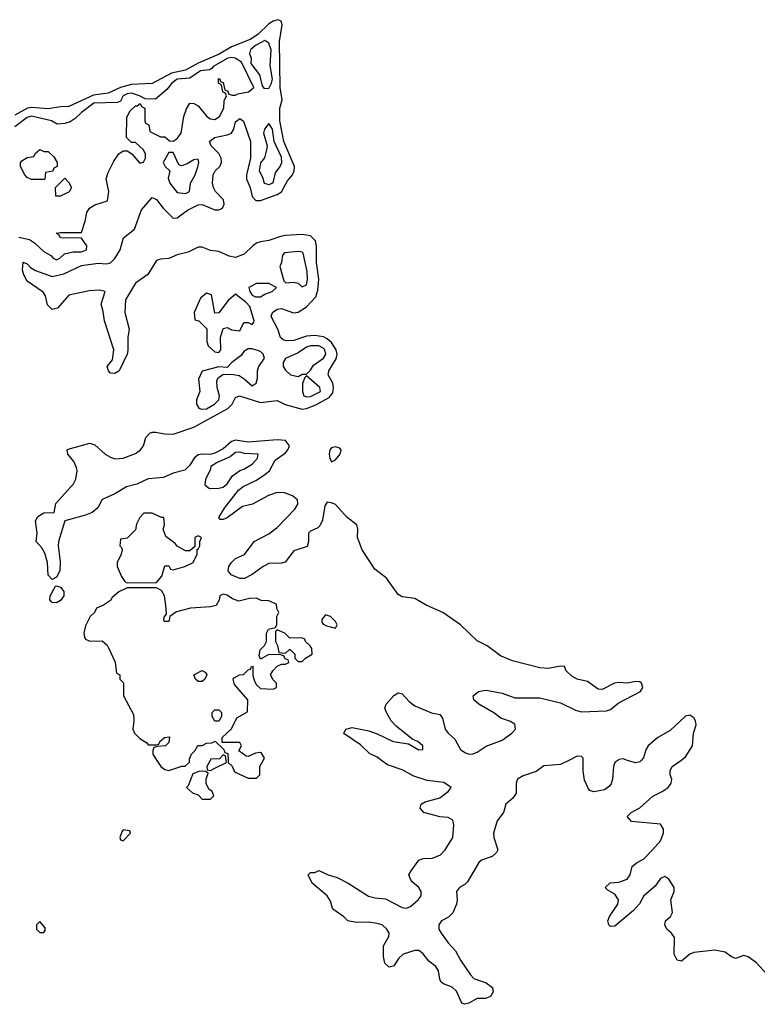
# Model space of a CAD drawing. Header units: inches. Extents: x 2710684 to 2828758, y 857022 to 965663.
# Tile 258 of 316: x 2782313 to 2785854, y 868829 to 873555. Entities that reach past the tile are written whole.
import ezdxf

# ---------------------------------------------------------------- set-up
doc = ezdxf.new("R2010")
doc.units = ezdxf.units.IN
doc.header["$MEASUREMENT"] = 0
doc.layers.add('C7886', color=7, linetype='Continuous')
doc.layers.add('C7887', color=7, linetype='Continuous')

msp = doc.modelspace()

# ---------------------------------------------------------------- linework, layer by layer
at = {"layer": 'C7886', "color": 4}
for points, elevation in [([(2782971.7, 870000), (2782991.3, 869970), (2783010, 869956), (2783030, 869951), (2783092, 869972), (2783108, 869972), (2783128, 869992), (2783128, 870000)], 8), ([(2783227, 870000), (2783212, 869970), (2783214, 869954), (2783230, 869952), (2783250, 869962), (2783306, 869990), (2783304.8, 870000)], 8), ([(2783313.7, 870000), (2783314, 869990), (2783332.7, 869972.7), (2783344.7, 869944.7), (2783410, 869914), (2783450, 869914), (2783466, 869930), (2783466, 869970), (2783482.5, 870000)], 8), ([(2784949.1, 870000), (2784910, 869980.4), (2784830, 869974.3), (2784792.7, 869947.2), (2784730, 869926.6), (2784703.1, 869910), (2784696.5, 869890), (2784696.7, 869843.3), (2784680.9, 869819.1), (2784647.2, 869790), (2784634.9, 869750), (2784606, 869710), (2784588.4, 869650), (2784588.7, 869630), (2784608.2, 869570), (2784602.8, 869557.2), (2784581.7, 869538.3), (2784530, 869520.5), (2784517.1, 869510), (2784462.3, 869417.7), (2784450, 869404.5), (2784424.9, 869390), (2784410.5, 869370), (2784414, 869330), (2784410.4, 869310), (2784391.7, 869268.3), (2784371.8, 869248.2), (2784338.8, 869230), (2784326, 869210), (2784324.9, 869190), (2784335.8, 869170), (2784370, 869123.8), (2784405.8, 869085.8), (2784430, 869040.7), (2784478, 868970), (2784493.8, 868953.8), (2784552.3, 868932.3), (2784582.8, 868910), (2784586.8, 868890), (2784573.7, 868866.3), (2784550, 868858), (2784510, 868857.6), (2784470, 868835.1), (2784450, 868829.3), (2784435.5, 868835.5), (2784410, 868892), (2784390, 868911.5), (2784347.5, 868927.5), (2784336.2, 868936.2), (2784329.4, 868950), (2784322.9, 868990), (2784311.6, 869010), (2784277, 869037), (2784250, 869071.8), (2784230, 869087), (2784210, 869087.3), (2784154.8, 869070), (2784133.4, 869050), (2784110, 869014), (2784087.3, 869007.3), (2784066.2, 869026.2), (2784058.9, 869058.9), (2784059.5, 869110), (2784085.4, 869154.6), (2784087.3, 869170), (2784076.2, 869190), (2784052.7, 869210), (2784030, 869216.9), (2783990, 869223.6), (2783930, 869221.6), (2783889, 869230), (2783870, 869249), (2783822, 869282), (2783815.3, 869290), (2783804.7, 869324.7), (2783789.3, 869349.3), (2783718, 869410), (2783698, 869450), (2783710, 869462), (2783730, 869462), (2783750, 869471.3), (2783794, 869450), (2783838, 869438), (2783890, 869411), (2783988.3, 869348.3), (2784019.9, 869339.9), (2784070, 869334.9), (2784150, 869294), (2784170, 869290.4), (2784190, 869299.3), (2784226.6, 869330), (2784240.7, 869350), (2784240.7, 869370), (2784230, 869389.2), (2784197.2, 869417.2), (2784189.2, 869430), (2784181.2, 869450), (2784191.8, 869470), (2784230, 869521.6), (2784250, 869528.7), (2784295.3, 869530), (2784333.2, 869546.8), (2784355.6, 869570), (2784393, 869630), (2784397.4, 869690), (2784393.1, 869713.1), (2784370, 869725.6), (2784330, 869729.6), (2784254, 869750), (2784236, 869770), (2784241.2, 869790), (2784259.6, 869800.4), (2784330, 869819.5), (2784369.4, 869850), (2784384, 869870), (2784350, 869894.3), (2784270, 869903), (2784204.8, 869924.8), (2784150, 869954.7), (2784079, 869979), (2784050.5, 870000)], 4), ([(2785183.8, 870000), (2785170.4, 869990), (2785164, 869970), (2785159.6, 869910), (2785152.5, 869887.5), (2785144.4, 869875.6), (2785121.1, 869858.9), (2785070, 869849.3), (2785050, 869856), (2785043.5, 869863.5), (2785024.6, 869904.6), (2785017.3, 869950), (2785018.5, 870000)], 4), ([(2785935.5, 868935.5), (2785850, 869028.4), (2785810, 869056.9), (2785790, 869063.6), (2785750, 869048.7), (2785730, 869057.2), (2785699.7, 869079.7), (2785650, 869089.6), (2785550, 869077.6), (2785530, 869069.5), (2785490, 869036), (2785470, 869041.2), (2785454.5, 869070), (2785456.2, 869150), (2785442.7, 869170), (2785419.3, 869190), (2785409.3, 869210), (2785413.2, 869230), (2785438, 869250), (2785447, 869270), (2785439.6, 869330), (2785455.1, 869370), (2785454.7, 869390), (2785430, 869429.4), (2785410, 869442), (2785390, 869433.6), (2785363, 869397), (2785309.3, 869350.7), (2785289.1, 869310.9), (2785259.9, 869280.1), (2785170, 869204), (2785150, 869202), (2785142, 869210), (2785137.2, 869230), (2785143.7, 869250), (2785184.5, 869310), (2785187.3, 869330), (2785170, 869358), (2785136.5, 869376.5), (2785124, 869390), (2785148.2, 869411.8), (2785190, 869415.3), (2785230, 869430.5), (2785243, 869450), (2785253.6, 869490), (2785272.9, 869507.1), (2785310, 869527.4), (2785351.3, 869570), (2785390, 869613.4), (2785403.5, 869650), (2785403.6, 869670), (2785390, 869693.3), (2785250, 869707.3), (2785229, 869730), (2785249, 869750), (2785290, 869772.4), (2785351.9, 869828.1), (2785397.2, 869850), (2785426, 869870), (2785440.9, 869890), (2785443.7, 869910), (2785436.2, 869930), (2785435.6, 869950), (2785444.5, 869970), (2785486.2, 870000)], 4), ([(2785296, 870000), (2785290, 869993.6), (2785270, 869987.8), (2785231.6, 870000)], 4)]:
    msp.add_lwpolyline(points, dxfattribs=dict(at, elevation=elevation))
at = {"layer": 'C7886', "color": 4, "elevation": 8}
for points in [[(2783190, 869948), (2783172.7, 869947.3), (2783144.7, 869935.3), (2783122, 869878), (2783114, 869870), (2783143.6, 869843.6), (2783170, 869834), (2783190, 869814), (2783230, 869814), (2783246, 869830), (2783238, 869850), (2783222, 869862), (2783208.4, 869888.4), (2783208, 869910), (2783218, 869938), (2783207.3, 869947.3)], [(2782810, 869666), (2782803.6, 869656.4), (2782794, 869630), (2782798, 869618), (2782810, 869614), (2782846, 869650), (2782842, 869662)], [(2782410, 869226), (2782394, 869210), (2782394, 869190), (2782410, 869174), (2782430, 869174), (2782436.4, 869183.6), (2782436.4, 869196.4)]]:
    msp.add_lwpolyline(points, close=True, dxfattribs=at)
at = {"layer": 'C7887', "color": 4}
for points, elevation in [([(2784050.5, 870000), (2784030, 870015.1), (2783992.9, 870032.9), (2783950, 870074.5), (2783870, 870129), (2783879, 870150), (2783910, 870158.4), (2783990, 870141.1), (2784030, 870127.2), (2784106.8, 870090), (2784179.9, 870079.9), (2784230, 870051), (2784248, 870052), (2784249, 870070), (2784224, 870090), (2784200.5, 870100.5), (2784122.5, 870162.5), (2784096.3, 870190), (2784073.6, 870230), (2784066.6, 870250), (2784072.7, 870270), (2784110, 870310.7), (2784130, 870324.9), (2784150, 870319.1), (2784182.2, 870282.2), (2784210, 870261.3), (2784290, 870228.5), (2784330, 870220.7), (2784342.8, 870202.8), (2784356.4, 870150), (2784370, 870130.6), (2784401.6, 870101.6), (2784430, 870052.7), (2784450, 870037), (2784470, 870030.4), (2784490, 870032), (2784510, 870038.7), (2784552, 870068), (2784630, 870096.5), (2784676.2, 870130), (2784694, 870150), (2784690, 870173.6), (2784670, 870186), (2784623.1, 870203.1), (2784590, 870227.6), (2784517.2, 870270), (2784492.7, 870290), (2784489.3, 870310), (2784515.3, 870330), (2784550, 870336.4), (2784570, 870334.4), (2784630, 870322.3), (2784690, 870300.9), (2784810, 870300.9), (2784910, 870276.9), (2784980.5, 870240.5), (2785010, 870233.1), (2785130, 870237.4), (2785150, 870244.2), (2785186.2, 870273.8), (2785293.6, 870330), (2785305.1, 870350), (2785298.4, 870370), (2785290, 870376.3), (2785270, 870378), (2785230, 870371.1), (2785190, 870373.7), (2785169.2, 870370.8), (2785110, 870340.5), (2785090, 870342.4), (2785038.9, 870378.9), (2784990, 870389.7), (2784963.5, 870403.5), (2784937, 870430), (2784928, 870450), (2784910, 870452.2), (2784850, 870440.9), (2784810, 870443.5), (2784678.3, 870478.3), (2784621.7, 870501.7), (2784557.4, 870550), (2784510, 870574), (2784430, 870650.7), (2784345.1, 870710), (2784264.7, 870744.7), (2784210, 870777.3), (2784150, 870785), (2784130, 870796.8), (2784074, 870873.9), (2784017.3, 870917.3), (2783957.7, 871010), (2783934.9, 871070), (2783936.5, 871110), (2783931.6, 871130), (2783885.4, 871165.4), (2783830, 871227.2), (2783810, 871236.4), (2783790, 871238.4), (2783778.2, 871221.8), (2783766.6, 871153.4), (2783754.5, 871125.5), (2783744.6, 871115.4), (2783710, 871099.7), (2783700.3, 871090), (2783699.6, 871050), (2783693.1, 871026.9), (2783630, 871005.4), (2783588.1, 870951.9), (2783570, 870945.7), (2783510, 870944.4), (2783481.6, 870930), (2783430, 870891.5), (2783393.2, 870873.2), (2783370, 870872.3), (2783329.2, 870890), (2783314.5, 870910), (2783317.6, 870930), (2783330, 870950.4), (2783350, 870968.2), (2783392.1, 870987.9), (2783439.5, 871050), (2783510, 871086.7), (2783550, 871118.4), (2783633.7, 871206.3), (2783648, 871230), (2783647.3, 871250), (2783622.7, 871270), (2783584.4, 871284.4), (2783550, 871285.3), (2783508.4, 871271.6), (2783430.2, 871229.8), (2783382.4, 871217.6), (2783310, 871163.6), (2783290, 871156), (2783276.4, 871156.4), (2783270, 871166), (2783296.2, 871210), (2783363.7, 871296.3), (2783386.3, 871313.7), (2783450, 871345.5), (2783490, 871371.5), (2783512.3, 871390), (2783539.2, 871440.8), (2783590, 871475.8), (2783601.1, 871490), (2783608, 871510), (2783590, 871534.5), (2783550, 871538.7), (2783410, 871526.8), (2783350, 871536.8), (2783330, 871530.8), (2783290, 871495.1), (2783250, 871473.8), (2783227.6, 871467.6), (2783190, 871469.7), (2783170, 871466), (2783150.4, 871450), (2783130, 871416), (2783106.6, 871393.4), (2783050, 871378), (2783002.9, 871357.1), (2782930, 871350.9), (2782875.1, 871324.9), (2782826.8, 871313.2), (2782770, 871279.2), (2782710, 871251.8), (2782688.5, 871211.5), (2782661, 871190), (2782630, 871177), (2782530.7, 871149.3), (2782500.3, 871050), (2782498, 871030), (2782507.9, 870952.1), (2782505.5, 870910), (2782490, 870879), (2782470, 870868), (2782449.3, 870889.3), (2782447.3, 870950), (2782434, 870994), (2782419.5, 871019.5), (2782392, 871050), (2782398, 871090), (2782389.7, 871150), (2782400.5, 871170), (2782430, 871187.6), (2782479, 871190), (2782486.7, 871233.3), (2782572.1, 871327.9), (2782583.1, 871350), (2782589.6, 871389.6), (2782586, 871406), (2782573.9, 871433.9), (2782545.2, 871470), (2782542, 871490), (2782546.6, 871493.4), (2782650, 871522.4), (2782674.6, 871514.6), (2782723, 871470), (2782750, 871455.3), (2782770, 871447), (2782810, 871450.3), (2782870, 871473.4), (2782893.3, 871490), (2782908, 871510), (2782918.9, 871550), (2782938, 871570), (2782950, 871575.3), (2782965.1, 871574.9), (2783010, 871566.5), (2783050, 871565.8), (2783150, 871598.9), (2783312, 871688), (2783332.8, 871710), (2783350, 871742), (2783368.7, 871750), (2783470, 871716.9), (2783550, 871726.4), (2783588.1, 871708.1), (2783670, 871685.8), (2783690, 871688.1), (2783734.4, 871705.6), (2783798.9, 871741.1), (2783816.6, 871763.4), (2783819.8, 871790), (2783816.4, 871810), (2783794.3, 871850), (2783796.9, 871870), (2783832.3, 871927.7), (2783837.2, 871950), (2783832.7, 871970), (2783810, 872006), (2783790, 872023.5), (2783771.9, 872031.9), (2783730, 872039.3), (2783690, 872035.3), (2783630, 872014.5), (2783593, 872013), (2783578.3, 872018.3), (2783565.1, 872030), (2783551.8, 872070), (2783520.7, 872130), (2783527, 872150), (2783550, 872166), (2783570, 872168.2), (2783627.6, 872147.6), (2783650, 872150.4), (2783690, 872176.4), (2783734.8, 872225.2), (2783744.2, 872255.8), (2783749, 872310), (2783738.2, 872390), (2783738.7, 872470), (2783733.2, 872493.2), (2783710, 872516.9), (2783670, 872523.5), (2783590, 872518.7), (2783565.4, 872514.6), (2783510, 872495), (2783470, 872488.4), (2783450, 872482), (2783432.7, 872470), (2783390.2, 872429.8), (2783350, 872413.5), (2783319.2, 872419.2), (2783270, 872441.7), (2783230, 872446.9), (2783190, 872462.6), (2783170, 872462.2), (2783121.5, 872438.5), (2783070, 872426.4), (2783030, 872408.5), (2782990, 872405.6), (2782970, 872399.3), (2782927.9, 872332.1), (2782870, 872289.6), (2782821.1, 872210), (2782818.3, 872150), (2782838.4, 872070), (2782832, 872030), (2782833, 871967), (2782830, 871949), (2782790.7, 871870), (2782770, 871857.2), (2782750, 871859), (2782739, 871870), (2782734, 871890), (2782758.4, 871921.6), (2782764.7, 871970), (2782719.8, 872110), (2782714.8, 872154.8), (2782705.1, 872190), (2782724, 872250), (2782695.9, 872255.9), (2782646.4, 872253.6), (2782550, 872231.8), (2782494.8, 872170), (2782470, 872163.7), (2782446.9, 872186.9), (2782437.6, 872230), (2782426.4, 872246.4), (2782350, 872299.3), (2782332.7, 872330), (2782327.2, 872352.8), (2782330, 872390.8), (2782350, 872382.8), (2782366, 872366), (2782390, 872350.4), (2782470, 872321.5), (2782524.7, 872335.3), (2782610, 872374.9), (2782690, 872386.3), (2782730, 872383.6), (2782750, 872387.4), (2782770, 872408.4), (2782795.4, 872450), (2782811.6, 872508.4), (2782865.2, 872550), (2782898.6, 872641.4), (2782950, 872702), (2782970, 872692), (2783002.8, 872650), (2783050, 872602.8), (2783070, 872603), (2783119.1, 872640.9), (2783170, 872666.3), (2783190, 872667.4), (2783250, 872642.2), (2783270, 872642.8), (2783287, 872650), (2783295.3, 872670), (2783291, 872690), (2783253.6, 872730), (2783242.9, 872750), (2783238.7, 872770), (2783241.6, 872810), (2783251.2, 872828.8), (2783273.6, 872850), (2783281.3, 872870), (2783280.5, 872890), (2783270, 872912.3), (2783233.2, 872950), (2783224, 872970), (2783248, 872990), (2783310, 873002.4), (2783329.6, 873010.4), (2783342, 873030), (2783350, 873064.7), (2783370, 873080.7), (2783387.5, 873067.5), (2783421.3, 872970), (2783421.6, 872890), (2783401.3, 872810), (2783401.5, 872790), (2783419.6, 872750), (2783430, 872705.5), (2783447.6, 872687.6), (2783470, 872686.7), (2783550, 872715.6), (2783570, 872728.5), (2783599.1, 872780.9), (2783622.6, 872810), (2783630.7, 872829.3), (2783631.7, 872850), (2783581.8, 872970), (2783562.2, 873070), (2783562, 873130), (2783572.5, 873170), (2783563.4, 873230), (2783560.9, 873450), (2783573.3, 873530), (2783567.8, 873547.8), (2783554.6, 873554.6), (2783530, 873548.2), (2783510, 873535.2), (2783456.1, 873483.9), (2783419.8, 873460.2), (2783330, 873424.6), (2783271.6, 873388.4), (2783170, 873346.2), (2783110, 873313), (2783041.9, 873298.1), (2782950, 873248.3), (2782850, 873243.2), (2782797.1, 873230), (2782737.4, 873202.6), (2782667.3, 873192.7), (2782550, 873137.4), (2782510, 873136.4), (2782450, 873126.2), (2782370, 873132.6), (2782351, 873130), (2782290, 873096.8)], 4), ([(2782310, 872511.3), (2782359.8, 872499.8), (2782384, 872484), (2782430, 872442), (2782463.6, 872423.6), (2782474, 872410), (2782490, 872402), (2782506, 872410), (2782528.9, 872431.1), (2782570, 872441), (2782610, 872441), (2782634, 872450), (2782635.3, 872470), (2782610, 872506), (2782510, 872508), (2782502, 872522), (2782488, 872530), (2782510, 872534), (2782610, 872534), (2782627.3, 872587.3), (2782635.3, 872630), (2782648.7, 872650), (2782673.6, 872666.4), (2782734.6, 872685.4), (2782742, 872730), (2782729.1, 872790.9), (2782738, 872822), (2782764.7, 872875.3), (2782788.9, 872911.1), (2782810, 872924.7), (2782830, 872924.7), (2782851.1, 872911.1), (2782890, 872866.8), (2782908.4, 872871.6), (2782918, 872890), (2782918, 872910), (2782908, 872930), (2782870, 872966), (2782850, 872966), (2782826, 872990), (2782827.3, 873087.3), (2782843.1, 873116.9), (2782870, 873142), (2782878, 873142), (2782892, 873152), (2782898, 873138), (2782914, 873130), (2782914, 873070), (2782918, 873058), (2782934, 873050), (2782938, 873018), (2782990, 872992), (2783010, 872992), (2783032.7, 872972.7), (2783050, 872972), (2783070, 872984.7), (2783088.7, 873010), (2783102, 873090), (2783113.6, 873126.4), (2783130, 873154), (2783150, 873152), (2783170, 873142), (2783211.3, 873090), (2783230, 873078.8), (2783250, 873076), (2783273.2, 873090), (2783292.7, 873130), (2783295.3, 873164.7), (2783306, 873190), (2783302, 873202), (2783288.4, 873208.4), (2783282, 873242), (2783268, 873250), (2783267.3, 873272.7), (2783274, 873270), (2783278, 873258), (2783290, 873254), (2783298, 873218), (2783312, 873212), (2783318, 873198), (2783332.7, 873192.7), (2783350, 873192), (2783361.2, 873198.8), (2783412.1, 873207.9), (2783434.6, 873225.4), (2783438, 873230), (2783378, 873350), (2783348, 873370), (2783330, 873373.6), (2783312, 873370), (2783242, 873330), (2783238, 873322), (2783225.4, 873314.6), (2783181, 873310), (2783130, 873273.6), (2783070, 873269.3), (2783044, 873250), (2783019.9, 873220.1), (2782966, 873174), (2782915.3, 873175.3), (2782888.7, 873190), (2782850, 873202), (2782830, 873199.6), (2782810.8, 873190), (2782796.7, 873163.3), (2782783.4, 873156.6), (2782670, 873153.7), (2782610.7, 873110), (2782579.2, 873080.8), (2782554.9, 873065.1), (2782530, 873056), (2782494, 873054), (2782466, 873070), (2782370, 873091.2), (2782350, 873086), (2782290, 873041.2)], 8), ([(2783482.5, 870000), (2783488, 870010), (2783474.6, 870034.6), (2783470, 870038), (2783445.4, 870034.6), (2783410, 870018), (2783400.4, 870020.4), (2783366, 870046), (2783378, 870070), (2783370, 870086), (2783286, 870086), (2783286, 870110), (2783330, 870152), (2783356.4, 870203.6), (2783407.3, 870232.7), (2783408, 870290), (2783344.7, 870364.7), (2783338, 870390), (2783343.1, 870396.9), (2783368.9, 870411.1), (2783388, 870412), (2783410, 870434), (2783422, 870438), (2783426, 870450), (2783432, 870452), (2783432, 870408), (2783439.8, 870379.8), (2783450, 870362), (2783470, 870344.7), (2783530, 870342), (2783546, 870350), (2783546, 870370), (2783530, 870386), (2783518, 870410), (2783528, 870430), (2783550, 870452), (2783570, 870462), (2783590, 870462), (2783606, 870470), (2783602, 870482), (2783587.3, 870487.3), (2783582, 870502), (2783567.3, 870507.3), (2783510, 870508), (2783470, 870486), (2783463.1, 870503.1), (2783468, 870530), (2783488.9, 870551.1), (2783498, 870570), (2783498, 870610), (2783508, 870630), (2783542, 870638), (2783547.3, 870652.7), (2783548, 870690), (2783558, 870710), (2783548.4, 870728.4), (2783546, 870750), (2783510, 870766), (2783472.7, 870767.3), (2783450, 870778), (2783416.4, 870776.4), (2783364.7, 870764.7), (2783335.5, 870775.5), (2783310, 870793.2), (2783290, 870798), (2783274, 870790), (2783271.6, 870768.4), (2783256, 870744), (2783230, 870737.2), (2783134, 870730), (2783066.8, 870713.2), (2783034, 870690), (2783030, 870666), (2783010, 870666), (2783006, 870670), (2783007.3, 870687.3), (2783018, 870702), (2783014.6, 870745.4), (2783008.7, 870790), (2782994.6, 870814.6), (2782970, 870828), (2782830, 870828), (2782790, 870808.7), (2782758, 870782), (2782750, 870768), (2782715.3, 870744.7), (2782682, 870730), (2782672, 870710), (2782652, 870690), (2782630, 870646), (2782622, 870610), (2782624.7, 870590), (2782630, 870582), (2782650, 870572), (2782710, 870574), (2782732.7, 870552.7), (2782739.6, 870539.6), (2782771.6, 870471.6), (2782778, 870418), (2782794, 870410), (2782794, 870390), (2782811.6, 870371.6), (2782812, 870310), (2782859.6, 870219.6), (2782862, 870190), (2782856, 870150), (2782864.7, 870130), (2782890, 870104.7), (2782923.6, 870083.6), (2782930, 870074), (2782970, 870074), (2782982, 870078), (2782986, 870090), (2783008, 870110), (2783032.7, 870112.7), (2783030, 870086), (2783014, 870070), (2782972.7, 870067.3), (2782958, 870062), (2782952.7, 870047.3), (2782952, 870030), (2782971.7, 870000)], 8), ([(2785486.2, 870000), (2785510, 870017.1), (2785542.6, 870070), (2785546.9, 870130), (2785561.1, 870170), (2785558, 870190), (2785550, 870203.6), (2785530, 870217.2), (2785508.5, 870211.5), (2785435.9, 870144.1), (2785376.3, 870110), (2785330.7, 870070), (2785319.3, 870050), (2785307.7, 870012.3), (2785296, 870000)], 4), ([(2783128, 870000), (2783128, 870008), (2783138, 870030), (2783154.6, 870045.4), (2783168.9, 870071.1), (2783190, 870072), (2783210, 870082), (2783236.4, 870083.6), (2783252, 870092), (2783292.7, 870052.7), (2783298, 870038), (2783312.7, 870032.7), (2783313.7, 870000)], 8), ([(2783304.8, 870000), (2783302, 870022), (2783290, 870026), (2783272, 870008), (2783230, 870006), (2783227, 870000)], 8), ([(2785018.5, 870000), (2785018.7, 870010), (2785010, 870018.7), (2784990, 870020.5), (2784949.1, 870000)], 4), ([(2785231.6, 870000), (2785210, 870006.9), (2785190, 870004.7), (2785183.8, 870000)], 4)]:
    msp.add_lwpolyline(points, dxfattribs=dict(at, elevation=elevation))
for points, elevation in [([(2783490, 873454), (2783444.9, 873430), (2783422, 873410), (2783416, 873390), (2783424.7, 873370), (2783423.6, 873343.6), (2783464.7, 873290), (2783476.9, 873236.9), (2783486, 873226), (2783510, 873224.7), (2783522.7, 873250), (2783526.6, 873270), (2783515.3, 873335.3), (2783519.7, 873410), (2783510, 873441.2)], 8), ([(2783510, 873057.2), (2783488, 873030), (2783484.4, 873010), (2783500.7, 872950), (2783498.8, 872930), (2783487.9, 872892.1), (2783470, 872868), (2783462.8, 872830), (2783478.8, 872798.8), (2783486.8, 872770), (2783510, 872763), (2783530, 872772), (2783540.9, 872819.1), (2783564, 872850), (2783571.6, 872870), (2783570, 872895.3), (2783535.1, 872970), (2783526.6, 873030)], 8), ([(2782430, 872922), (2782450, 872922), (2782476.9, 872896.9), (2782494, 872870), (2782494, 872850), (2782478, 872842), (2782472.7, 872827.3), (2782438, 872822), (2782434, 872790), (2782430, 872788), (2782370, 872788), (2782350, 872798), (2782338, 872810), (2782318, 872850), (2782318, 872870), (2782323.1, 872876.9), (2782350, 872894), (2782382, 872898), (2782387.3, 872912.7), (2782410, 872932)], 8), ([(2783050, 872918), (2783030, 872918), (2783002, 872870), (2783012, 872850), (2783034, 872830), (2783026, 872794), (2783034, 872770), (2783070, 872725.5), (2783110, 872721), (2783128, 872730), (2783134, 872770), (2783156, 872810), (2783168.7, 872848.7), (2783172.7, 872870), (2783170, 872886), (2783150, 872882), (2783117.5, 872862.5), (2783090, 872854), (2783078, 872858)], 8), ([(2782487.3, 872707.3), (2782486, 872750), (2782530, 872794), (2782550, 872774), (2782562, 872750), (2782551.1, 872728.9), (2782510, 872708)], 8), ([(2783650, 872442.7), (2783584, 872436), (2783575.3, 872424.7), (2783570.8, 872390), (2783562.8, 872370), (2783581, 872301), (2783591.6, 872291.6), (2783630, 872294.8), (2783650.7, 872290.7), (2783670, 872272), (2783690, 872282), (2783695.1, 872310), (2783693.8, 872346.2), (2783674.2, 872434.2), (2783670, 872439)], 8), ([(2783510, 872288), (2783450, 872288), (2783414, 872270), (2783418, 872250), (2783430, 872232), (2783444.7, 872224.7), (2783470, 872224.7), (2783490, 872238), (2783526, 872250), (2783546, 872270)], 8), ([(2783210, 872242), (2783181.4, 872218.6), (2783151.3, 872150), (2783154, 872114), (2783174, 872110), (2783211.3, 872071.3), (2783211.3, 872010), (2783218, 871990), (2783250, 871961), (2783270, 871958), (2783279, 871970), (2783277.2, 872030), (2783290, 872072), (2783310, 872078), (2783330, 872066), (2783370, 872062), (2783390, 872102), (2783410, 872102), (2783430, 872092), (2783437.2, 872102.8), (2783439, 872110), (2783418.6, 872178.6), (2783399.3, 872199.3), (2783350, 872238), (2783313.7, 872206.3), (2783270, 872148), (2783250, 872146), (2783234, 872234)], 8), ([(2783430, 871975.3), (2783410, 871975.3), (2783390, 871962), (2783376.3, 871943.7), (2783332, 871910), (2783310, 871886), (2783270, 871888), (2783190, 871868), (2783171.3, 871830), (2783178, 871770), (2783162, 871730), (2783162, 871710), (2783174, 871690), (2783186, 871686), (2783210, 871687.7), (2783248.7, 871710), (2783269, 871730), (2783272.3, 871750), (2783261.2, 871790), (2783260.2, 871819.8), (2783265.2, 871834.8), (2783288.7, 871851.3), (2783330, 871854), (2783366.4, 871846.4), (2783391.3, 871831.3), (2783430, 871798), (2783448, 871810), (2783454.6, 871834.6), (2783455.3, 871870), (2783462, 871890), (2783488.7, 871930), (2783482, 871950), (2783470, 871962)], 8), ([(2783710, 871989.3), (2783690, 871982.7), (2783650, 871956), (2783590, 871928), (2783578, 871910), (2783578, 871890), (2783590, 871872), (2783614, 871850), (2783650, 871842), (2783670, 871854), (2783690, 871854), (2783710, 871872), (2783723.7, 871896.3), (2783772.3, 871930), (2783782.7, 871950), (2783778, 871970), (2783770, 871978), (2783750, 871989.2)], 8), ([(2783690, 871846), (2783682, 871838), (2783671.6, 871808.4), (2783671.3, 871770), (2783678, 871750), (2783690, 871744.9), (2783710, 871746.4), (2783757.2, 871770), (2783754, 871790)], 8), ([(2783830, 871505.1), (2783810, 871500.5), (2783802.7, 871490), (2783799, 871470), (2783801.7, 871450), (2783810, 871433.4), (2783830, 871442.4), (2783852.3, 871470), (2783856.9, 871490), (2783850, 871497.6)], 4), ([(2783370, 871479.3), (2783350, 871477.2), (2783323.4, 871456.6), (2783261, 871430), (2783231.3, 871410), (2783227.3, 871392.7), (2783204.7, 871350), (2783202, 871322), (2783224.7, 871304.7), (2783270, 871306), (2783290, 871311.3), (2783310, 871326.8), (2783334.8, 871365.2), (2783370, 871391.3), (2783390, 871398), (2783430, 871422), (2783455.3, 871450), (2783458, 871470), (2783392, 871472)], 8), ([(2782950, 871186), (2782910, 871186), (2782890, 871166), (2782874, 871134), (2782870, 871106), (2782830, 871066), (2782798, 871062), (2782794, 871030), (2782802, 871022), (2782804.7, 871010), (2782801, 870990), (2782781, 870950), (2782781, 870930), (2782802, 870882), (2782818, 870858), (2782830, 870851.3), (2782970, 870854), (2782996.4, 870883.6), (2783010, 870934), (2783030, 870934), (2783038, 870918), (2783050, 870914), (2783106, 870930), (2783146, 870950), (2783166, 870990), (2783166, 871014), (2783170, 871014), (2783178, 871030), (2783178, 871050), (2783186, 871070), (2783170, 871078), (2783154, 871070), (2783154, 871026), (2783130, 871006), (2783110, 871006), (2783068.7, 871028.7), (2783060.4, 871040.4), (2783014.6, 871074.6), (2783002, 871110), (2783008, 871130), (2783006, 871166), (2782994, 871166)], 8), ([(2782490, 870755.3), (2782470, 870758), (2782458, 870770), (2782459, 870790), (2782484.7, 870835.3), (2782490, 870838), (2782510, 870830.8), (2782526, 870810), (2782526, 870790), (2782510, 870768)], 4), ([(2783782, 870698), (2783763.6, 870676.4), (2783763.6, 870663.6), (2783770, 870654), (2783785.4, 870645.4), (2783830, 870634), (2783838, 870650), (2783830, 870666), (2783806, 870690)], 8), ([(2783550, 870626), (2783542, 870618), (2783542, 870570), (2783551.6, 870551.6), (2783558, 870518), (2783590, 870514), (2783608.4, 870531.6), (2783611.6, 870531.6), (2783634, 870510), (2783634, 870490), (2783650, 870474), (2783670, 870474), (2783686, 870490), (2783718, 870510), (2783716.4, 870536.4), (2783708, 870550), (2783686, 870570), (2783682, 870582), (2783667.3, 870587.3), (2783610, 870586), (2783586, 870610)], 8), ([(2783170, 870378), (2783158, 870390), (2783148.7, 870410), (2783190, 870430.8), (2783203.6, 870423.6), (2783211, 870410), (2783202, 870390), (2783190, 870378)], 8), ([(2783250, 870188), (2783238, 870210), (2783238, 870230), (2783250, 870242), (2783270, 870242), (2783282, 870230), (2783282, 870210), (2783270, 870188)], 8)]:
    msp.add_lwpolyline(points, close=True, dxfattribs=dict(at, elevation=elevation))

doc.saveas('drawing.dxf')
